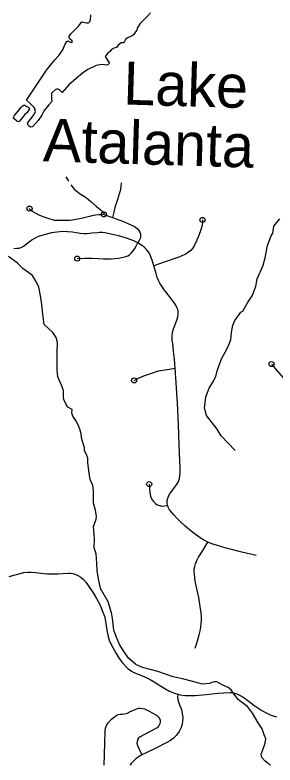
# Model space of a CAD drawing. Extents: x 653372 to 905732, y 627442 to 787275.
# Drawn here: x 692994 to 695550, y 728634 to 736004 of the extents above; entities that cross this region are included whole.
import ezdxf

# ---------------------------------------------------------------- set-up
doc = ezdxf.new("R2010")
doc.units = 0
doc.layers.add('33', color=7, linetype='Continuous')
doc.layers.add('35', color=7, linetype='Continuous')

msp = doc.modelspace()

# ---------------------------------------------------------------- linework, layer by layer
at = {"layer": '33'}
for points in [[(693494, 734414.8), (693518.8, 734370)], [(693543.1, 734335.4), (693554.4, 734319.9), (693580.1, 734290.1), (693604.3, 734268.7), (693639.1, 734243.3), (693677.1, 734220.9), (693697.3, 734206.7), (693716, 734192.1), (693739.2, 734170.3), (693795.8, 734122.3), (693845.6, 734082.4), (693858.8, 734069.8), (693866.9, 734057.9), (693868.1, 734044)], [(694037.2, 734354), (694034.6, 734321), (694030.9, 734292.5), (694028.1, 734275.3), (694021.4, 734256.8), (694001.7, 734191.1), (693975.8, 734110.9), (693964.2, 734067.2), (693957.8, 734040.3), (693951.9, 734013.8)], [(693868.1, 734044), (693863.6, 734042.1), (693849.6, 734041.6), (693816.8, 734040.7), (693790, 734038.2), (693761.8, 734033), (693726.9, 734024.9), (693648.6, 734005.7), (693593, 733993.3), (693559.1, 733986.8), (693531.5, 733984.9), (693492.1, 733983.7), (693446.3, 733983.7), (693418.5, 733983.6), (693399.3, 733983.7), (693380.6, 733985.7), (693362.9, 733989.5), (693339.3, 733996.3), (693280.5, 734017.7), (693239.3, 734033.9), (693196.9, 734055.3), (693173.4, 734068.2), (693154.6, 734079.1), (693144.1, 734090.1), (693137.4, 734101.6)], [(693868.1, 734044), (693951.9, 734013.8), (694058.8, 733974.6), (694169.6, 733924.5), (694193.4, 733906.9), (694212.5, 733887.6), (694222.3, 733869.5), (694227.4, 733852.5), (694227.6, 733827.4), (694223.2, 733807.9), (694213.2, 733787.4), (694200.3, 733766.5)], [(694837.2, 733990.6), (694836.3, 733960.4), (694829.9, 733926.3), (694817.2, 733882.3), (694804, 733846.4), (694780.2, 733792), (694755, 733737), (694740.1, 733710.6), (694722, 733689.6), (694700.7, 733672.8), (694675.4, 733657.4), (694613.3, 733627.7), (694468.4, 733577.2), (694358.4, 733539.5)], [(694200.3, 733766.5), (694160.5, 733785.7), (694099.5, 733808.1), (694024.8, 733829.2), (693922.8, 733853.6), (693877.7, 733863.5), (693855.5, 733865.9), (693824.7, 733867.7), (693803.2, 733864.9), (693749.1, 733858.8), (693725, 733855.3), (693699.3, 733854.3), (693669.3, 733853.5), (693635.2, 733857.1), (693595.2, 733863.5), (693557.7, 733869.7), (693510.4, 733874.6), (693466.7, 733875), (693404.1, 733870.9), (693353.3, 733862.2), (693294.7, 733848.5), (693221.2, 733825.9), (693184.8, 733809), (693163.8, 733794.2), (693146.2, 733780.2), (693123.5, 733763.7), (693103.3, 733748.1), (693077.9, 733730), (693052.7, 733717), (693030.3, 733710), (693010.5, 733708), (692983.9, 733707.1)], [(693605.8, 733609.7), (693680.4, 733614.5), (693745.4, 733614.4), (693816, 733609.9), (693865, 733607), (693904.3, 733606.3), (693939, 733608.1), (693974.6, 733610.3), (694011.5, 733615.3), (694057.6, 733623.3), (694083.6, 733630), (694102.5, 733637.6), (694118.7, 733647.7), (694134.6, 733663.1), (694155.4, 733685.4), (694171.6, 733709.3), (694187.9, 733737.3), (694200.3, 733766.5)], [(695364.8, 730693.2), (695337.7, 730698.2), (695279.7, 730711.9), (695211.4, 730729.3), (695136.7, 730747.9), (695069.4, 730765.7), (694982.9, 730789.1), (694929.5, 730806.1), (694887.9, 730822.7), (694840.7, 730849.4), (694802.7, 730873.3), (694754.3, 730908), (694709.3, 730944), (694663.5, 730984), (694618.7, 731026.5), (694586.9, 731057.1), (694558.1, 731087.2), (694534.2, 731115.7), (694513.2, 731142.1), (694500.1, 731166.2), (694492.3, 731187), (694489.4, 731208.2), (694490.1, 731231.4), (694495.9, 731257), (694507, 731281.4), (694520, 731303.8), (694539.1, 731328.5), (694562.8, 731360), (694582.4, 731386.2), (694594.9, 731405.1), (694604, 731428.6), (694611.2, 731452.2), (694613.9, 731476.4), (694616.4, 731495.1), (694617.6, 731517.7), (694617.9, 731559.8), (694615.8, 731623.2), (694609.2, 731784.1), (694601.3, 731980.2), (694592.2, 732189), (694579.4, 732390), (694569.8, 732533.6), (694562.6, 732622.8), (694553, 732699.6), (694544, 732776.6), (694540.4, 732806.5), (694539.1, 732830.3), (694540.3, 732853.5), (694543.1, 732879.2), (694546.1, 732897), (694552.7, 732919), (694564.1, 732953.1), (694587.3, 733014.3), (694595.4, 733039.3), (694598, 733058.1), (694598.5, 733076.4), (694597.1, 733093.8), (694593.1, 733110.2), (694585.7, 733128.8), (694578.4, 733146.8), (694562.7, 733171.1), (694512.7, 733237.5), (694464.2, 733301.3), (694437.1, 733339.3), (694417.6, 733368.6), (694404.5, 733393.3), (694392.1, 733425.4), (694380.9, 733462.9), (694358.4, 733539.5), (694342.2, 733594.8), (694329.4, 733628.4), (694317.8, 733654.5), (694305.1, 733677.6), (694282.6, 733703.6), (694263.9, 733722.5), (694228.5, 733748.3), (694200.3, 733766.5)], [(695515.9, 732573.3), (695735.5, 732314.9), (695920.7, 732094.8), (695956.5, 732048.7), (696016.6, 731974.8), (696128.9, 731835.2), (696159.4, 731797)], [(694164, 732412.6), (694206.4, 732434.9), (694260.5, 732457.7), (694338.3, 732485.3), (694406, 732505.9), (694468.8, 732518.5), (694529.8, 732527.5), (694569.8, 732533.6)], [(694312.8, 731393.6), (694315.9, 731347.3), (694320.2, 731308.2), (694325.6, 731276.3), (694335.6, 731249.7), (694353.8, 731222.9), (694374.1, 731204.2), (694392.8, 731191.8), (694417.9, 731182.9), (694438.6, 731178.7), (694465.8, 731180.6), (694492.3, 731187)], [(694763.9, 729780.4), (694780.3, 729830.2), (694804.3, 729914.3), (694816.8, 729964.8), (694821.6, 729991.6), (694825.1, 730024.4), (694826.8, 730048.1), (694827.5, 730072.5), (694827.2, 730094.4), (694823.7, 730128), (694815.6, 730190), (694799.8, 730278), (694780, 730366.4), (694766.2, 730438.9), (694760.3, 730475), (694756.8, 730506.5), (694755.7, 730537), (694756.4, 730559.9), (694760.6, 730584.2), (694766.9, 730609.5), (694780.3, 730643.9), (694797.7, 730675.3), (694829.2, 730726.7), (694887.9, 730822.7)], [(692935, 730487.1), (692995.2, 730503.6), (693044.6, 730515.9), (693079.1, 730523.7), (693117.6, 730527.5), (693153.4, 730527.1), (693194.8, 730524.6), (693249.3, 730519.8), (693312, 730513.5), (693349, 730511.2), (693373.5, 730511.1), (693416.7, 730512.3), (693465.2, 730517.1), (693519.4, 730519.9), (693539.5, 730519.3), (693562.6, 730515.4), (693590.6, 730506.4), (693618.8, 730493), (693642.3, 730478.5), (693668, 730455.7), (693693.5, 730426.6), (693720.6, 730388.7), (693762.7, 730325.8), (693794.4, 730270.8), (693827.2, 730211.4), (693858.8, 730135.6), (693873.4, 730096), (693880.6, 730065.6), (693888.2, 730024.5), (693897.6, 729960.1), (693909.5, 729896.3), (693921, 729860.1), (693935.6, 729825.1), (693955.8, 729786.7), (693988.7, 729730.4), (694017.7, 729679.6), (694049.1, 729636.6), (694086.2, 729597.1), (694105.8, 729579.5), (694137.8, 729555.9), (694161.9, 729543.9), (694220.9, 729518.2), (694284.2, 729493.1), (694323.2, 729474.3), (694362.2, 729451.8), (694416.2, 729414.8), (694466.4, 729384.2), (694506.2, 729363.2), (694528.8, 729351.8), (694552.9, 729341.9), (694594.1, 729328.2)], [(694594.1, 729328.2), (694591.1, 729302.2), (694594.6, 729273.9), (694611.6, 729225.6), (694629.7, 729177.3), (694638.3, 729136.9), (694642.6, 729102), (694641.4, 729061.9), (694638.4, 729033.7), (694628.8, 729002.5), (694609.1, 728961.8), (694582, 728925.7), (694549.6, 728894.1), (694524, 728874.3), (694487.6, 728853.7), (694370.8, 728795.3), (694283.7, 728752.3), (694239.9, 728733.3), (694213.2, 728717), (694183.3, 728696.2), (694157.5, 728670.9), (694137.3, 728647.6), (694127.4, 728633.5)], [(694594.1, 729328.2), (694617.8, 729321.6), (694668, 729317.1), (694707.7, 729315.9), (694764.2, 729318), (694874.5, 729327.7), (694988.6, 729339.5), (695046, 729343.2), (695108.7, 729345.9), (695129.2, 729345.2), (695153.5, 729339.9), (695175.1, 729332.4), (695202.2, 729320.9), (695225.4, 729307.2), (695245.7, 729294.4), (695282.2, 729265.8), (695342.7, 729220.4), (695381.6, 729194.1), (695419.8, 729167.7), (695468.6, 729141.8), (695502.5, 729126.3), (695542.6, 729112.1), (695566.8, 729107.6)], [(693869, 728633.5), (693876.5, 728848.3), (693880.9, 728966.9), (693883.5, 728996), (693893.8, 729022.4), (693909.2, 729048.6), (693939.4, 729079.5), (693974.7, 729111.2), (693994.9, 729124.3), (694008.8, 729130.8), (694028.7, 729132.8), (694045.9, 729133.1), (694070.1, 729136.7), (694100.4, 729144.4), (694119.6, 729155), (694159.7, 729173.5), (694190.2, 729186.4), (694206.7, 729191.9), (694225.3, 729193), (694250.1, 729188.9), (694266.3, 729184.1), (694312.1, 729161.2), (694383.2, 729122.9), (694404.1, 729104.2), (694414.8, 729089.3), (694420.9, 729074.5), (694421.2, 729057.3), (694418.5, 729038.4), (694408.4, 729017.2), (694389.8, 728999.7), (694366.1, 728984.1), (694222.9, 728911), (694208.7, 728896.8), (694197.9, 728880.8), (694194, 728865.4), (694192.6, 728848.2), (694197.9, 728824.8), (694214.1, 728789.1), (694239.9, 728733.3)]]:
    msp.add_lwpolyline(points, dxfattribs=at)
for centre in [(693137.4, 734101.6), (693868.1, 734044), (694837.2, 733990.6), (693605.8, 733609.7), (695515.9, 732573.3), (694164, 732412.6), (694312.8, 731393.6)]:
    msp.add_circle(centre, 25, dxfattribs=at)
at = {"layer": '35'}
for points in [[(693302.5, 735460.6), (693386.4, 735563.2), (693423.3, 735606.3), (693464.2, 735660.3), (693482.9, 735711.3), (693502.2, 735742.6), (693513.3, 735749.1), (693518.3, 735748.3), (693540.1, 735736.6), (693547.4, 735733.9), (693556.1, 735737.3), (693558.7, 735744.6), (693552.8, 735752.1), (693537.3, 735767.3), (693529, 735775), (693524.5, 735789.8), (693542.6, 735818.8), (693622.3, 735898.6), (693649.1, 735934.6), (693655.2, 735936.3), (693668.7, 735932.8), (693683.4, 735929.9), (693695.6, 735928.3), (693716.4, 735927.7), (693731.6, 735942), (693737.2, 735966.4), (693738, 735992.1), (693738.4, 736006.8)], [(694324.8, 736024.2), (694289.8, 735986.1), (694256.1, 735953.2), (694221, 735917.5), (694196.4, 735876.2), (694191.4, 735855.4), (694177.1, 735837.2), (694161.7, 735811.5), (694146.6, 735800.5), (694126.7, 735788.5), (694107.8, 735782.4), (694080.3, 735762.6), (694068.9, 735743), (694061.8, 735731.7), (694038.3, 735729.3), (694008.1, 735707.5), (693993.1, 735684.1), (693975.1, 735682.7), (693941.3, 735665.1), (693923.6, 735642.8), (693907.5, 735629.5), (693879.1, 735595.2), (693905.8, 735552.3), (693922.3, 735530.1), (693909.5, 735518), (693905.7, 735515.9), (693890.4, 735512.4), (693864.9, 735517.6), (693827.8, 735514.1), (693793, 735507.2)], [(693793, 735507.2), (693708.4, 735468.7), (693658.4, 735431.6), (693594.1, 735379.5), (693522.6, 735317.2), (693458.4, 735241), (693432.2, 735268.8), (693412.5, 735277), (693388, 735270.1), (693353, 735237.2), (693351.9, 735200.9), (693354.1, 735180.3), (693355.5, 735155.6), (693352.6, 735151.1), (693327.6, 735120.9), (693281.3, 735064.6), (693257.9, 735021.1), (693222.7, 734966.7), (693164.8, 734903.7), (693148.4, 734900.5), (693134.2, 734911.1), (693123, 734923), (693117.8, 734941.3), (693180.7, 735026.3), (693196.5, 735056.9), (693186.5, 735093.3), (693137.2, 735141.9), (693107.5, 735167.2), (693302.5, 735460.6)], [(693023.9, 735060.1), (693050.9, 735094.3), (693064.6, 735108), (693070.8, 735112.1), (693079.5, 735116.6), (693085.6, 735117.3), (693090.8, 735116.7), (693110.8, 735106.2), (693128.4, 735093.8), (693133.9, 735088.5), (693135.6, 735083.2), (693130.1, 735073), (693112.3, 735047.5), (693091.4, 735025)], [(693091.4, 735025), (693052.6, 734976.1), (693039.3, 734959.5), (693033.5, 734955.9), (693028.8, 734955.1), (693027.8, 734955.1), (693009.7, 734963.7), (692985.2, 734982.8), (692979.7, 734987.7), (692979.8, 734991), (692981.1, 735001.9), (692988.6, 735015.8), (693023.9, 735060.1)], [(695158.3, 731724.6), (695020.4, 731869.1), (694981.6, 731934.3), (694876.1, 732068.4), (694855.9, 732140.5), (694868.6, 732252.1), (694901.1, 732338.1), (694938.9, 732396.3), (694966.8, 732453), (694979.7, 732506.9), (695007.2, 732579.9), (695025.4, 732626.2), (695079.6, 732725.9), (695103.7, 732779.5), (695114.2, 732816.6), (695123.7, 732883.7), (695134.5, 732956.4), (695156.5, 733002.5), (695213.8, 733083.1), (695232.1, 733092.4), (695280.4, 733174.2), (695326.5, 733245.8), (695361, 733335.6), (695373.6, 733412.9), (695429.7, 733536.6), (695452.7, 733616.1), (695476.3, 733738.5), (695510.9, 733833.2), (695527.6, 733861), (695539.3, 733929), (695598.9, 734000.5)], [(693766.6, 730976.1), (693790.3, 731050.6), (693794.1, 731075), (693786.7, 731136.5), (693766.4, 731205.5), (693766.9, 731258.6), (693765, 731329.1), (693758.4, 731381.2), (693732.5, 731438.1), (693719.8, 731525.3), (693709, 731606.3), (693711.3, 731649), (693700.8, 731673.8), (693677.8, 731725.6), (693675.7, 731755.1), (693666.4, 731783.4), (693648.6, 731849.4), (693645.1, 731891.8), (693630.3, 731933.1), (693613.9, 731978.1), (693591.4, 732020.3), (693563, 732062.7), (693552, 732089.7), (693556.1, 732128.2), (693512.9, 732149.1), (693495.9, 732176.3), (693474.5, 732226.9), (693472.2, 732247.8), (693469, 732265.1), (693470.4, 732312.6), (693451.1, 732367.1), (693415, 732446.8), (693408.4, 732515.2), (693408.2, 732613.8), (693408.7, 732689), (693411.5, 732786.6), (693399.1, 732834.3), (693365.6, 732884.2), (693278.9, 732961.9), (693268, 733065.3), (693256.8, 733158.3), (693248.4, 733228.1), (693227, 733328.3), (693205.8, 733379.7), (693165, 733445.6), (693070.4, 733513.1), (693018.5, 733565.1), (692930.9, 733631.9)], [(693799.7, 730617.5), (693792.2, 730708.5), (693773.6, 730767.7), (693776.6, 730859.5), (693766.6, 730976.1)], [(695144.9, 729332.8), (695120.4, 729370.8), (695088.6, 729395), (695035.7, 729417.8), (694999.9, 729436.4), (694978.4, 729450.1), (694954.4, 729450.8), (694929.5, 729445.8), (694905.9, 729435.5), (694837.3, 729428.9), (694728.8, 729456.1), (694640.6, 729479.5), (694549.2, 729500.1), (694396.5, 729552.1), (694246.8, 729592.1), (694180.3, 729620.6), (694110.8, 729681.9), (694068.3, 729745.5), (694020.8, 729816.4), (693988.4, 729895.9), (693963.8, 729957.9), (693952, 730075.7), (693942.6, 730128.6), (693910.7, 730237.5), (693835.4, 730366.7), (693811.6, 730481), (693800.9, 730543.4), (693799.7, 730617.5)], [(695509.2, 728633.5), (695486.3, 728644.5), (695448.7, 728675.3), (695420, 728708.8), (695415.1, 728741.6), (695434.4, 728791.5), (695453.8, 728847.3), (695461.1, 728891.6), (695444.5, 728930.6), (695422.5, 728987.7), (695385.7, 729048.1), (695329.2, 729141.8), (695278.5, 729210), (695221.6, 729251.3), (695187.5, 729278), (695144.9, 729332.8)]]:
    msp.add_lwpolyline(points, dxfattribs=at)

# ---------------------------------------------------------------- texts
for s, p in [('Lake', (694054.3, 735125.4)), ('Atalanta', (693265.3, 734565.9))]:
    msp.add_text(s, height=422.4, rotation=358.28003, dxfattribs=at).set_placement(p)

doc.saveas('drawing.dxf')
